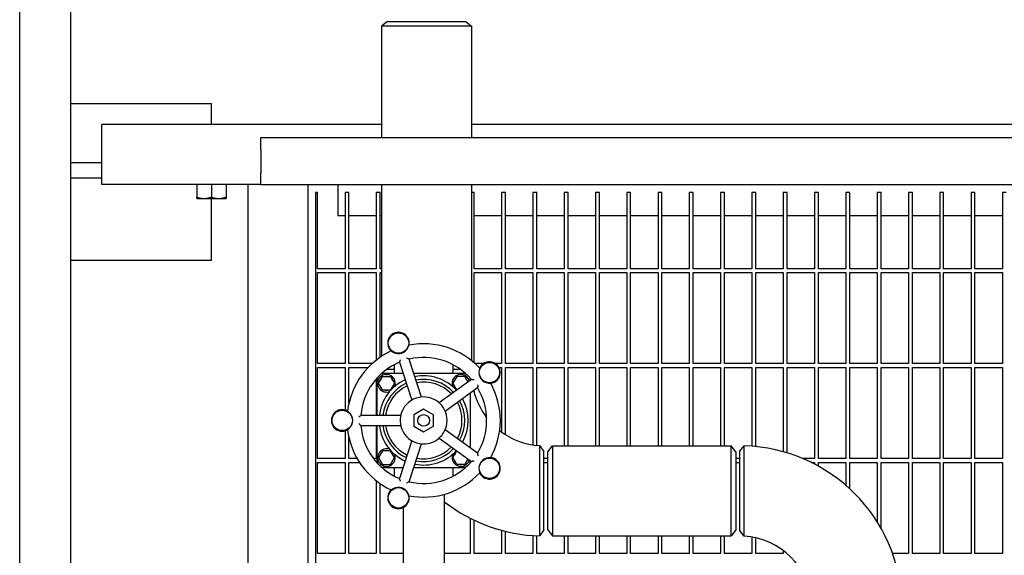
# Model space of a CAD drawing. Header units: inches. Extents: x 18 to 846, y -44 to 561.
# Tile 639 of 642: x 533 to 564, y 497 to 514. Entities that reach past the tile are written whole.
import ezdxf

# ---------------------------------------------------------------- set-up
doc = ezdxf.new("R2010")
doc.units = ezdxf.units.IN
doc.header["$LTSCALE"] = 24
doc.header["$MEASUREMENT"] = 0
doc.layers.add('Visible (ANSI)', color=7, linetype='Continuous', lineweight=30)

msp = doc.modelspace()

# ---------------------------------------------------------------- linework, layer by layer
at = {"layer": 'Visible (ANSI)'}
for p, q in [((532.55343, 450.0563), (532.55343, 522.79923)), ((534.17843, 516.6188), (534.17843, 450.0563)), ((544.30293, 514.1813), (544.11543, 514.03743)), ((546.99043, 514.03743), (544.11543, 514.03743)), ((544.11543, 514.03743), (544.11543, 510.4763)), ((544.30293, 514.1813), (546.80293, 514.1813)), ((546.80293, 514.1813), (546.99043, 514.03743)), ((546.99043, 514.03743), (546.99043, 510.4763)), ((538.67843, 511.5563), (534.17843, 511.5563)), ((538.67843, 510.8963), (538.67843, 511.5563)), ((544.11543, 510.8963), (535.17843, 510.8963)), ((535.17843, 508.9763), (535.17843, 510.8963)), ((580.17843, 510.8963), (546.99043, 510.8963)), ((540.25843, 510.4763), (579.75843, 510.4763)), ((540.25843, 510.1013), (540.25843, 510.4763)), ((540.25843, 510.1013), (540.25843, 509.3513)), ((534.17843, 509.6763), (535.17843, 509.6763)), ((540.25843, 508.9763), (540.25843, 509.3513)), ((535.17843, 509.1763), (534.17843, 509.1763)), ((540.25843, 508.9763), (535.17843, 508.9763)), ((538.20943, 508.9763), (538.20943, 508.57419)), ((538.67843, 508.9763), (538.67843, 508.57419)), ((539.14743, 508.9763), (539.14743, 508.57419)), ((540.25843, 508.9763), (539.83843, 508.9763)), ((539.83843, 508.9763), (539.83843, 479.55902)), ((540.25843, 508.9763), (579.75843, 508.9763)), ((541.75843, 508.9763), (541.75843, 476.22212)), ((542.71843, 508.9763), (542.71843, 507.9763)), ((544.11543, 508.9763), (544.11543, 503.49039)), ((546.99043, 508.9763), (546.99043, 503.35326)), ((542.00843, 508.7263), (542.00843, 476.0063)), ((542.07093, 508.7263), (542.00843, 508.7263)), ((542.07093, 506.2888), (542.07093, 508.7263)), ((543.07093, 508.7263), (542.94593, 508.7263)), ((542.94593, 508.7263), (542.94593, 506.2888)), ((543.07093, 506.2888), (543.07093, 508.7263)), ((544.07093, 508.7263), (543.94593, 508.7263)), ((543.94593, 508.7263), (543.94593, 506.2888)), ((544.07093, 506.2888), (544.07093, 508.7263)), ((547.07093, 508.7263), (546.99043, 508.7263)), ((547.07093, 506.2888), (547.07093, 508.7263)), ((548.07093, 508.7263), (547.94593, 508.7263)), ((547.94593, 508.7263), (547.94593, 506.2888)), ((548.07093, 506.2888), (548.07093, 508.7263)), ((549.07093, 508.7263), (548.94593, 508.7263)), ((548.94593, 508.7263), (548.94593, 506.2888)), ((549.07093, 506.2888), (549.07093, 508.7263)), ((550.07093, 508.7263), (549.94593, 508.7263)), ((549.94593, 508.7263), (549.94593, 506.2888)), ((550.07093, 506.2888), (550.07093, 508.7263)), ((551.07093, 508.7263), (550.94593, 508.7263)), ((550.94593, 508.7263), (550.94593, 506.2888)), ((551.07093, 506.2888), (551.07093, 508.7263)), ((552.07093, 508.7263), (551.94593, 508.7263)), ((551.94593, 508.7263), (551.94593, 506.2888)), ((552.07093, 506.2888), (552.07093, 508.7263)), ((553.07093, 508.7263), (552.94593, 508.7263)), ((552.94593, 508.7263), (552.94593, 506.2888)), ((553.07093, 506.2888), (553.07093, 508.7263)), ((554.07093, 508.7263), (553.94593, 508.7263)), ((553.94593, 508.7263), (553.94593, 506.2888)), ((554.07093, 506.2888), (554.07093, 508.7263)), ((555.07093, 508.7263), (554.94593, 508.7263)), ((554.94593, 508.7263), (554.94593, 506.2888)), ((555.07093, 506.2888), (555.07093, 508.7263)), ((556.07093, 508.7263), (555.94593, 508.7263)), ((555.94593, 508.7263), (555.94593, 506.2888)), ((556.07093, 506.2888), (556.07093, 508.7263)), ((557.07093, 508.7263), (556.94593, 508.7263)), ((556.94593, 508.7263), (556.94593, 506.2888)), ((557.07093, 506.2888), (557.07093, 508.7263)), ((558.07093, 508.7263), (557.94593, 508.7263)), ((557.94593, 508.7263), (557.94593, 506.2888)), ((558.07093, 506.2888), (558.07093, 508.7263)), ((559.07093, 508.7263), (558.94593, 508.7263)), ((558.94593, 508.7263), (558.94593, 506.2888)), ((559.07093, 506.2888), (559.07093, 508.7263)), ((560.07093, 508.7263), (559.94593, 508.7263)), ((559.94593, 508.7263), (559.94593, 506.2888)), ((560.07093, 506.2888), (560.07093, 508.7263)), ((561.07093, 508.7263), (560.94593, 508.7263)), ((560.94593, 508.7263), (560.94593, 506.2888)), ((561.07093, 506.2888), (561.07093, 508.7263)), ((562.07093, 508.7263), (561.94593, 508.7263)), ((561.94593, 508.7263), (561.94593, 506.2888)), ((562.07093, 506.2888), (562.07093, 508.7263)), ((563.07093, 508.7263), (562.94593, 508.7263)), ((562.94593, 508.7263), (562.94593, 506.2888)), ((563.07093, 506.2888), (563.07093, 508.7263)), ((564.07093, 508.7263), (563.94593, 508.7263)), ((563.94593, 508.7263), (563.94593, 506.2888)), ((538.20943, 508.5323), (538.44393, 508.5323)), ((538.44393, 508.5323), (538.91293, 508.5323)), ((538.67843, 506.5563), (538.67843, 508.5323)), ((538.91293, 508.5323), (539.14743, 508.5323)), ((542.94593, 507.9763), (542.71843, 507.9763)), ((543.94593, 507.9763), (543.07093, 507.9763)), ((544.11543, 507.9763), (544.07093, 507.9763)), ((547.94593, 507.9763), (547.07093, 507.9763)), ((548.94593, 507.9763), (548.07093, 507.9763)), ((549.94593, 507.9763), (549.07093, 507.9763)), ((550.94593, 507.9763), (550.07093, 507.9763)), ((551.94593, 507.9763), (551.07093, 507.9763)), ((552.94593, 507.9763), (552.07093, 507.9763)), ((553.94593, 507.9763), (553.07093, 507.9763)), ((554.94593, 507.9763), (554.07093, 507.9763)), ((555.94593, 507.9763), (555.07093, 507.9763)), ((556.94593, 507.9763), (556.07093, 507.9763)), ((557.94593, 507.9763), (557.07093, 507.9763)), ((558.94593, 507.9763), (558.07093, 507.9763)), ((559.94593, 507.9763), (559.07093, 507.9763)), ((560.94593, 507.9763), (560.07093, 507.9763)), ((561.94593, 507.9763), (561.07093, 507.9763)), ((562.94593, 507.9763), (562.07093, 507.9763)), ((563.94593, 507.9763), (563.07093, 507.9763)), ((534.17843, 506.5563), (538.67843, 506.5563)), ((542.94593, 506.2888), (542.07093, 506.2888)), ((542.07093, 503.25755), (542.07093, 506.1638)), ((542.07093, 506.1638), (542.94593, 506.1638)), ((542.94593, 506.1638), (542.94593, 503.25755)), ((543.94593, 506.2888), (543.07093, 506.2888)), ((543.07093, 503.25755), (543.07093, 506.1638)), ((543.07093, 506.1638), (543.94593, 506.1638)), ((543.94593, 506.1638), (543.94593, 503.36867)), ((544.11543, 506.2888), (544.07093, 506.2888)), ((544.07093, 503.46052), (544.07093, 506.1638)), ((544.07093, 506.1638), (544.11543, 506.1638)), ((547.94593, 506.2888), (547.07093, 506.2888)), ((547.07093, 503.28588), (547.07093, 506.1638)), ((547.07093, 506.1638), (547.94593, 506.1638)), ((547.94593, 506.1638), (547.94593, 503.25755)), ((548.94593, 506.2888), (548.07093, 506.2888)), ((548.07093, 503.25755), (548.07093, 506.1638)), ((548.07093, 506.1638), (548.94593, 506.1638)), ((548.94593, 506.1638), (548.94593, 503.25755)), ((549.94593, 506.2888), (549.07093, 506.2888)), ((549.07093, 503.25755), (549.07093, 506.1638)), ((549.07093, 506.1638), (549.94593, 506.1638)), ((549.94593, 506.1638), (549.94593, 503.25755)), ((550.94593, 506.2888), (550.07093, 506.2888)), ((550.07093, 503.25755), (550.07093, 506.1638)), ((550.07093, 506.1638), (550.94593, 506.1638)), ((550.94593, 506.1638), (550.94593, 503.25755)), ((551.94593, 506.2888), (551.07093, 506.2888)), ((551.07093, 503.25755), (551.07093, 506.1638)), ((551.07093, 506.1638), (551.94593, 506.1638)), ((551.94593, 506.1638), (551.94593, 503.25755)), ((552.94593, 506.2888), (552.07093, 506.2888)), ((552.07093, 503.25755), (552.07093, 506.1638)), ((552.07093, 506.1638), (552.94593, 506.1638)), ((552.94593, 506.1638), (552.94593, 503.25755)), ((553.94593, 506.2888), (553.07093, 506.2888)), ((553.07093, 503.25755), (553.07093, 506.1638)), ((553.07093, 506.1638), (553.94593, 506.1638)), ((553.94593, 506.1638), (553.94593, 503.25755)), ((554.94593, 506.2888), (554.07093, 506.2888)), ((554.07093, 503.25755), (554.07093, 506.1638)), ((554.07093, 506.1638), (554.94593, 506.1638)), ((554.94593, 506.1638), (554.94593, 503.25755)), ((555.94593, 506.2888), (555.07093, 506.2888)), ((555.07093, 503.25755), (555.07093, 506.1638)), ((555.07093, 506.1638), (555.94593, 506.1638)), ((555.94593, 506.1638), (555.94593, 503.25755)), ((556.94593, 506.2888), (556.07093, 506.2888)), ((556.07093, 503.25755), (556.07093, 506.1638)), ((556.07093, 506.1638), (556.94593, 506.1638)), ((556.94593, 506.1638), (556.94593, 503.25755)), ((557.94593, 506.2888), (557.07093, 506.2888)), ((557.07093, 503.25755), (557.07093, 506.1638)), ((557.07093, 506.1638), (557.94593, 506.1638)), ((557.94593, 506.1638), (557.94593, 503.25755)), ((558.94593, 506.2888), (558.07093, 506.2888)), ((558.07093, 503.25755), (558.07093, 506.1638)), ((558.07093, 506.1638), (558.94593, 506.1638)), ((558.94593, 506.1638), (558.94593, 503.25755)), ((559.94593, 506.2888), (559.07093, 506.2888)), ((559.07093, 503.25755), (559.07093, 506.1638)), ((559.07093, 506.1638), (559.94593, 506.1638)), ((559.94593, 506.1638), (559.94593, 503.25755)), ((560.94593, 506.2888), (560.07093, 506.2888)), ((560.07093, 503.25755), (560.07093, 506.1638)), ((560.07093, 506.1638), (560.94593, 506.1638)), ((560.94593, 506.1638), (560.94593, 503.25755)), ((561.94593, 506.2888), (561.07093, 506.2888)), ((561.07093, 503.25755), (561.07093, 506.1638)), ((561.07093, 506.1638), (561.94593, 506.1638)), ((561.94593, 506.1638), (561.94593, 503.25755)), ((562.94593, 506.2888), (562.07093, 506.2888)), ((562.07093, 503.25755), (562.07093, 506.1638)), ((562.07093, 506.1638), (562.94593, 506.1638)), ((562.94593, 506.1638), (562.94593, 503.25755)), ((563.94593, 506.2888), (563.07093, 506.2888)), ((563.07093, 503.25755), (563.07093, 506.1638)), ((563.07093, 506.1638), (563.94593, 506.1638)), ((563.94593, 506.1638), (563.94593, 503.25755)), ((544.68405, 503.29884), (545.07766, 502.08744)), ((545.38676, 502.18787), (544.99315, 503.39927)), ((542.94593, 503.25755), (542.07093, 503.25755)), ((542.07093, 500.2263), (542.07093, 503.13255)), ((542.07093, 503.13255), (542.94593, 503.13255)), ((542.94593, 503.13255), (542.94593, 501.77469)), ((543.81416, 503.25755), (543.07093, 503.25755)), ((543.07093, 501.991), (543.07093, 503.13255)), ((543.07093, 503.13255), (543.68585, 503.13255)), ((544.30293, 503.0663), (544.28755, 503.0781)), ((544.52097, 503.0663), (544.30293, 503.0663)), ((544.49865, 503.21018), (544.52097, 503.21018)), ((544.52097, 503.2221), (544.52097, 502.9413)), ((546.39597, 503.2221), (546.39597, 502.9413)), ((546.39597, 503.21018), (546.41828, 503.21018)), ((546.6457, 503.0663), (546.39597, 503.0663)), ((547.37257, 503.25755), (547.10277, 503.25755)), ((547.23108, 503.13255), (547.25822, 503.13255)), ((547.94593, 503.25755), (547.75125, 503.25755)), ((547.8656, 503.13255), (547.94593, 503.13255)), ((547.94593, 503.13255), (547.94593, 501.0719)), ((548.94593, 503.25755), (548.07093, 503.25755)), ((548.07093, 500.98726), (548.07093, 503.13255)), ((548.07093, 503.13255), (548.94593, 503.13255)), ((548.94593, 503.13255), (548.94593, 500.65906)), ((549.94593, 503.25755), (549.07093, 503.25755)), ((549.07093, 500.64298), (549.07093, 503.13255)), ((549.07093, 503.13255), (549.94593, 503.13255)), ((549.94593, 503.13255), (549.94593, 500.6288)), ((550.94593, 503.25755), (550.07093, 503.25755)), ((550.07093, 500.6288), (550.07093, 503.13255)), ((550.07093, 503.13255), (550.94593, 503.13255)), ((550.94593, 503.13255), (550.94593, 500.6288)), ((551.94593, 503.25755), (551.07093, 503.25755)), ((551.07093, 500.6288), (551.07093, 503.13255)), ((551.07093, 503.13255), (551.94593, 503.13255)), ((551.94593, 503.13255), (551.94593, 500.6288)), ((552.94593, 503.25755), (552.07093, 503.25755)), ((552.07093, 500.6288), (552.07093, 503.13255)), ((552.07093, 503.13255), (552.94593, 503.13255)), ((552.94593, 503.13255), (552.94593, 500.6288)), ((553.94593, 503.25755), (553.07093, 503.25755)), ((553.07093, 500.6288), (553.07093, 503.13255)), ((553.07093, 503.13255), (553.94593, 503.13255)), ((553.94593, 503.13255), (553.94593, 500.6288)), ((554.94593, 503.25755), (554.07093, 503.25755)), ((554.07093, 500.6288), (554.07093, 503.13255)), ((554.07093, 503.13255), (554.94593, 503.13255)), ((554.94593, 503.13255), (554.94593, 500.6288)), ((555.94593, 503.25755), (555.07093, 503.25755)), ((555.07093, 500.6288), (555.07093, 503.13255)), ((555.07093, 503.13255), (555.94593, 503.13255)), ((555.94593, 503.13255), (555.94593, 500.6164)), ((556.94593, 503.25755), (556.07093, 503.25755)), ((556.07093, 500.60539), (556.07093, 503.13255)), ((556.07093, 503.13255), (556.94593, 503.13255)), ((556.94593, 503.13255), (556.94593, 500.44087)), ((557.94593, 503.25755), (557.07093, 503.25755)), ((557.07093, 500.40434), (557.07093, 503.13255)), ((557.07093, 503.13255), (557.94593, 503.13255)), ((557.94593, 503.13255), (557.94593, 500.2263)), ((558.94593, 503.25755), (558.07093, 503.25755)), ((558.07093, 500.2263), (558.07093, 503.13255)), ((558.07093, 503.13255), (558.94593, 503.13255)), ((558.94593, 503.13255), (558.94593, 500.2263)), ((559.94593, 503.25755), (559.07093, 503.25755)), ((559.07093, 500.2263), (559.07093, 503.13255)), ((559.07093, 503.13255), (559.94593, 503.13255)), ((559.94593, 503.13255), (559.94593, 500.2263)), ((560.94593, 503.25755), (560.07093, 503.25755)), ((560.07093, 500.2263), (560.07093, 503.13255)), ((560.07093, 503.13255), (560.94593, 503.13255)), ((560.94593, 503.13255), (560.94593, 500.2263)), ((561.94593, 503.25755), (561.07093, 503.25755)), ((561.07093, 500.2263), (561.07093, 503.13255)), ((561.07093, 503.13255), (561.94593, 503.13255)), ((561.94593, 503.13255), (561.94593, 500.2263)), ((562.94593, 503.25755), (562.07093, 503.25755)), ((562.07093, 500.2263), (562.07093, 503.13255)), ((562.07093, 503.13255), (562.94593, 503.13255)), ((562.94593, 503.13255), (562.94593, 500.2263)), ((563.94593, 503.25755), (563.07093, 503.25755)), ((563.07093, 500.2263), (563.07093, 503.13255)), ((563.07093, 503.13255), (563.94593, 503.13255)), ((563.94593, 503.13255), (563.94593, 500.2263)), ((543.94593, 502.76885), (543.94593, 501.6038)), ((543.95847, 502.6913), (543.95847, 501.6038)), ((544.01838, 502.6288), (544.14467, 502.84755)), ((544.115, 502.79893), (544.11674, 502.79893)), ((544.14467, 502.84755), (544.39726, 502.84755)), ((544.80022, 502.9413), (544.20847, 502.9413)), ((544.39726, 502.84755), (544.52356, 502.6288)), ((546.70847, 502.9413), (545.14195, 502.9413)), ((546.98578, 502.75182), (545.9553, 502.00313)), ((546.51967, 502.84755), (546.39338, 502.6288)), ((546.77226, 502.84755), (546.51967, 502.84755)), ((546.80015, 502.9413), (546.70843, 502.9413)), ((546.8743, 502.67082), (546.77226, 502.84755)), ((544.14467, 502.41005), (544.01838, 502.6288)), ((544.39726, 502.41005), (544.14467, 502.41005)), ((544.52356, 502.6288), (544.39726, 502.41005)), ((546.14633, 501.7402), (547.17681, 502.48889)), ((546.39338, 502.6288), (546.5184, 502.41225)), ((547.07093, 502.34609), (547.07093, 502.41196)), ((546.95847, 500.55235), (546.95847, 502.33026)), ((545.45847, 501.80215), (545.14597, 501.62172)), ((545.77097, 501.62172), (545.45847, 501.80215)), ((544.72628, 501.6038), (543.45253, 501.6038)), ((545.14597, 501.62172), (545.14597, 501.26088)), ((545.77097, 501.26088), (545.77097, 501.62172)), ((542.94593, 501.10791), (542.94593, 500.2263)), ((543.45253, 501.2788), (544.72628, 501.2788)), ((543.94593, 501.2788), (543.94593, 500.2263)), ((543.95847, 501.2788), (543.95847, 500.1913)), ((545.14597, 501.26088), (545.45847, 501.08046)), ((545.45847, 501.08046), (545.77097, 501.26088)), ((547.17681, 500.39371), (546.14633, 501.1424)), ((543.07093, 500.2263), (543.07093, 500.89161)), ((545.07766, 500.79517), (544.68405, 499.58376)), ((545.9553, 500.87947), (546.98578, 500.13078)), ((544.14467, 500.47255), (544.01838, 500.2538)), ((544.39726, 500.47255), (544.14467, 500.47255)), ((544.52356, 500.2538), (544.39726, 500.47255)), ((544.99315, 499.48333), (545.38676, 500.69474)), ((546.39338, 500.2538), (546.5184, 500.47035)), ((549.16061, 500.63569), (549.30293, 500.4438)), ((549.42793, 500.4413), (549.5718, 500.6288)), ((549.5718, 500.6288), (549.5718, 497.7538)), ((549.5718, 500.6288), (555.28406, 500.6288)), ((555.28406, 497.7538), (555.28406, 500.6288)), ((555.42793, 500.4413), (555.28406, 500.6288)), ((555.55293, 500.4438), (555.6953, 500.62935)), ((542.94593, 500.2263), (542.07093, 500.2263)), ((543.33096, 500.2263), (543.07093, 500.2263)), ((543.94593, 500.2263), (543.85412, 500.2263)), ((544.01838, 500.2538), (544.14467, 500.03505)), ((544.39726, 500.03505), (544.52356, 500.2538)), ((546.51967, 500.03505), (546.39338, 500.2538)), ((546.8743, 500.21178), (546.77226, 500.03505)), ((549.30293, 497.9389), (549.30293, 500.4438)), ((549.42793, 500.2263), (549.30293, 500.2263)), ((549.42793, 497.9413), (549.42793, 500.4413)), ((555.42793, 500.4413), (555.42793, 497.9413)), ((555.55293, 500.2263), (555.42793, 500.2263)), ((555.55293, 500.4437), (555.55293, 497.9388)), ((557.94593, 500.2263), (557.56287, 500.2263)), ((558.94593, 500.2263), (558.07093, 500.2263)), ((559.94593, 500.2263), (559.07093, 500.2263)), ((560.94593, 500.2263), (560.07093, 500.2263)), ((561.94593, 500.2263), (561.07093, 500.2263)), ((562.94593, 500.2263), (562.07093, 500.2263)), ((563.94593, 500.2263), (563.07093, 500.2263)), ((542.07093, 497.19505), (542.07093, 500.1013)), ((542.07093, 500.1013), (542.94593, 500.1013)), ((542.94593, 500.1013), (542.94593, 497.19505)), ((543.07093, 497.19505), (543.07093, 500.1013)), ((543.07093, 500.1013), (543.40739, 500.1013)), ((544.14467, 500.03505), (544.39726, 500.03505)), ((544.20847, 499.9413), (544.80022, 499.9413)), ((544.52097, 499.9413), (544.52097, 499.6605)), ((545.14195, 499.9413), (546.70847, 499.9413)), ((546.39597, 499.9413), (546.39597, 499.6605)), ((546.77226, 500.03505), (546.51967, 500.03505)), ((549.30293, 500.1013), (549.42793, 500.1013)), ((555.42793, 500.1013), (555.55293, 500.1013)), ((557.83777, 500.1013), (557.94593, 500.1013)), ((557.94593, 500.1013), (557.94593, 500.0467)), ((558.07093, 499.97956), (558.07093, 500.1013)), ((558.07093, 500.1013), (558.94593, 500.1013)), ((558.94593, 500.1013), (558.94593, 499.3686)), ((559.07093, 499.25703), (559.07093, 500.1013)), ((559.07093, 500.1013), (559.94593, 500.1013)), ((559.94593, 500.1013), (559.94593, 498.20493)), ((560.07093, 497.99547), (560.07093, 500.1013)), ((560.07093, 500.1013), (560.94593, 500.1013)), ((560.94593, 500.1013), (560.94593, 497.19505)), ((561.07093, 497.19505), (561.07093, 500.1013)), ((561.07093, 500.1013), (561.94593, 500.1013)), ((561.94593, 500.1013), (561.94593, 497.19505)), ((562.07093, 497.19505), (562.07093, 500.1013)), ((562.07093, 500.1013), (562.94593, 500.1013)), ((562.94593, 500.1013), (562.94593, 497.19505)), ((563.07093, 497.19505), (563.07093, 500.1013)), ((563.07093, 500.1013), (563.94593, 500.1013)), ((563.94593, 500.1013), (563.94593, 497.19505)), ((543.94593, 499.51394), (543.94593, 497.19505)), ((544.07093, 497.19505), (544.07093, 499.42208)), ((546.11597, 499.08118), (546.11597, 496.6313)), ((544.80097, 498.65631), (544.80097, 496.6313)), ((546.94593, 498.31738), (546.94593, 497.19505)), ((547.07093, 497.19505), (547.07093, 498.25576)), ((549.30293, 497.9388), (549.16055, 497.75326)), ((549.42793, 497.9413), (549.5718, 497.7538)), ((555.42793, 497.9413), (555.28406, 497.7538)), ((555.69525, 497.74691), (555.55293, 497.9388)), ((547.94593, 497.93185), (547.94593, 497.19505)), ((548.07093, 497.19505), (548.07093, 497.89965)), ((548.94593, 497.7636), (548.94593, 497.19505)), ((549.07093, 497.19505), (549.07093, 497.75649)), ((549.5718, 497.7538), (555.28406, 497.7538)), ((549.94593, 497.7538), (549.94593, 497.19505)), ((550.07093, 497.19505), (550.07093, 497.7538)), ((550.94593, 497.7538), (550.94593, 497.19505)), ((551.07093, 497.19505), (551.07093, 497.7538)), ((551.94593, 497.7538), (551.94593, 497.19505)), ((552.07093, 497.19505), (552.07093, 497.7538)), ((552.94593, 497.7538), (552.94593, 497.19505)), ((553.07093, 497.19505), (553.07093, 497.7538)), ((553.94593, 497.7538), (553.94593, 497.19505)), ((554.07093, 497.19505), (554.07093, 497.7538)), ((554.94593, 497.7538), (554.94593, 497.19505)), ((555.07093, 497.19505), (555.07093, 497.7538)), ((555.94593, 497.71763), (555.94593, 497.19505)), ((556.07093, 497.19505), (556.07093, 497.69247)), ((542.94593, 497.19505), (542.07093, 497.19505)), ((543.94593, 497.19505), (543.07093, 497.19505)), ((544.80097, 497.19505), (544.07093, 497.19505)), ((546.94593, 497.19505), (546.11597, 497.19505)), ((547.94593, 497.19505), (547.07093, 497.19505)), ((548.94593, 497.19505), (548.07093, 497.19505)), ((549.94593, 497.19505), (549.07093, 497.19505)), ((550.94593, 497.19505), (550.07093, 497.19505)), ((551.94593, 497.19505), (551.07093, 497.19505)), ((552.94593, 497.19505), (552.07093, 497.19505)), ((553.94593, 497.19505), (553.07093, 497.19505)), ((554.94593, 497.19505), (554.07093, 497.19505)), ((555.94593, 497.19505), (555.07093, 497.19505)), ((556.94593, 497.19505), (556.07093, 497.19505)), ((556.94593, 497.28403), (556.94593, 497.19505)), ((560.94593, 497.19505), (560.43765, 497.19505)), ((561.94593, 497.19505), (561.07093, 497.19505)), ((562.94593, 497.19505), (562.07093, 497.19505)), ((563.94593, 497.19505), (563.07093, 497.19505))]:
    msp.add_line(p, q, dxfattribs=at)
for centre, radius in [((544.65502, 503.91405), 0.325), ((547.56191, 502.96954), 0.325), ((542.85847, 501.4413), 0.325), ((545.45847, 501.4413), 0.1875), ((547.56191, 499.91306), 0.325), ((544.65502, 498.96856), 0.325)]:
    msp.add_circle(centre, radius, dxfattribs=at)
for centre, radius, start, end in [((544.65502, 503.91405), 0.34467, 348.730099, 227.269901), ((545.45847, 501.4413), 2.45, 115.00566, 172.99434), ((544.65502, 503.91405), 0.33645, 239.578984, 336.421016), ((545.45847, 501.4413), 2.45, 43.00566, 100.99434), ((545.45847, 501.4413), 2.0125, 112.631409, 175.368591), ((545.45847, 501.4413), 2.0125, 40.631409, 103.368591), ((547.56191, 502.96954), 0.34467, 276.730099, 155.269901), ((547.56191, 502.96954), 0.33645, 167.578984, 264.421016), ((544.20847, 502.6913), 0.25, 147.582292, 180), ((544.27097, 502.6288), 0.28125, 337.795252, 292.204748), ((545.45847, 501.4413), 1.42427, 114.551344, 173.448656), ((544.27097, 502.6288), 0.22125, 141.37864, 158.62136), ((544.20847, 502.6913), 0.25, 90, 122.417708), ((544.27097, 502.6288), 0.22125, 81.37864, 98.62136), ((544.27097, 502.6288), 0.22125, 21.37864, 38.62136), ((545.45847, 501.4413), 1.42427, 42.551344, 101.448656), ((545.45847, 501.4413), 1.31108, 43.119769, 100.880231), ((545.45847, 501.4413), 1.22505, 43.622609, 100.377391), ((546.64597, 502.6288), 0.28125, 15.126137, 202.204748), ((546.64597, 502.6288), 0.22125, 141.37864, 158.62136), ((546.64597, 502.6288), 0.22125, 81.37864, 98.62136), ((546.70847, 502.6913), 0.25, 57.582292, 90), ((546.64597, 502.6288), 0.22125, 21.37864, 38.62136), ((546.70847, 502.6913), 0.25, 8.860487, 32.417708), ((544.27097, 502.6288), 0.22125, 201.37864, 218.62136), ((545.45847, 501.4413), 1.31108, 115.119769, 172.880231), ((544.27097, 502.6288), 0.22125, 261.37864, 278.62136), ((545.45847, 501.4413), 1.22505, 115.622609, 172.377391), ((544.27097, 502.6288), 0.22125, 321.37864, 338.62136), ((546.64597, 502.6288), 0.22125, 201.37864, 218.62136), ((549.30293, 502.9413), 2.31, 193.508207, 217.434747), ((545.45847, 501.4413), 2.0125, 328.631409, 31.368591), ((545.45847, 501.4413), 2.45, 331.00566, 28.99434), ((545.45847, 501.4413), 0.75, 115.734067, 172.265933), ((545.45847, 501.4413), 0.75, 100.265933, 115.734067), ((545.45847, 501.4413), 0.75, 43.734067, 100.265933), ((545.45847, 501.4413), 1.22505, 331.622609, 28.377391), ((545.45847, 501.4413), 1.31108, 331.119769, 28.880231), ((545.45847, 501.4413), 1.42427, 330.551344, 29.448656), ((542.85847, 501.4413), 0.34467, 60.730099, 299.269901), ((545.45847, 501.4413), 0.75, 28.265933, 43.734067), ((545.45847, 501.4413), 0.75, 331.734067, 28.265933), ((542.85847, 501.4413), 0.33645, 311.578984, 48.421016), ((545.45847, 501.4413), 0.75, 172.265933, 187.734067), ((545.45847, 501.4413), 2.45, 187.00566, 244.99434), ((545.45847, 501.4413), 2.0125, 184.631409, 247.368591), ((545.45847, 501.4413), 1.42427, 186.551344, 245.448656), ((545.45847, 501.4413), 1.31108, 187.119769, 244.880231), ((545.45847, 501.4413), 1.22505, 187.622609, 244.377391), ((545.45847, 501.4413), 0.75, 187.734067, 244.265933), ((545.45847, 501.4413), 0.75, 316.265933, 331.734067), ((549.30293, 502.9413), 2.31, 232.190507, 266.467728), ((545.45847, 501.4413), 0.75, 244.265933, 259.734067), ((545.45847, 501.4413), 0.75, 259.734067, 316.265933), ((544.27097, 500.2538), 0.28125, 67.795252, 22.204748), ((544.27097, 500.2538), 0.22125, 81.37864, 98.62136), ((545.45847, 501.4413), 1.42427, 258.551344, 317.448656), ((545.45847, 501.4413), 1.31108, 259.119769, 316.880231), ((545.45847, 501.4413), 1.22505, 259.622609, 316.377391), ((555.55293, 495.4413), 5.19, 1.571968, 88.428032), ((544.20847, 500.1913), 0.25, 180, 212.417708), ((544.27097, 500.2538), 0.22125, 141.37864, 158.62136), ((544.27097, 500.2538), 0.22125, 201.37864, 218.62136), ((544.27097, 500.2538), 0.22125, 21.37864, 38.62136), ((544.27097, 500.2538), 0.22125, 321.37864, 338.62136), ((546.64597, 500.2538), 0.28125, 157.795252, 344.873863), ((546.64597, 500.2538), 0.22125, 141.37864, 158.62136), ((546.64597, 500.2538), 0.22125, 201.37864, 218.62136), ((546.64597, 500.2538), 0.22125, 321.37864, 338.62136), ((546.70847, 500.1913), 0.25, 327.582292, 351.139513), ((547.56191, 499.91306), 0.33645, 95.578984, 192.421016), ((547.56191, 499.91306), 0.34467, 204.730099, 83.269901), ((544.20847, 500.1913), 0.25, 237.582292, 270), ((544.27097, 500.2538), 0.22125, 261.37864, 278.62136), ((545.45847, 501.4413), 2.0125, 256.631409, 319.368591), ((546.64597, 500.2538), 0.22125, 261.37864, 278.62136), ((546.70847, 500.1913), 0.25, 270, 302.417708), ((545.45847, 501.4413), 2.45, 259.00566, 316.99434), ((544.65502, 498.96856), 0.34467, 132.730099, 11.269901), ((544.65502, 498.96856), 0.33645, 23.578984, 120.421016), ((549.30293, 502.9413), 5.19, 232.116471, 268.428032), ((555.55293, 495.4413), 2.31, 3.532272, 86.467728)]:
    msp.add_arc(centre, radius, start, end, dxfattribs=at)
for points in [[(538.20943, 508.57419), (538.3351, 508.5323), (538.44393, 508.5323)], [(538.20943, 508.5323), (538.20943, 508.5323), (538.20943, 508.57419)], [(538.44393, 508.5323), (538.55276, 508.5323), (538.67843, 508.57419)], [(538.67843, 508.57419), (538.8041, 508.5323), (538.91293, 508.5323)], [(538.91293, 508.5323), (539.02176, 508.5323), (539.14743, 508.57419)], [(539.14743, 508.57419), (539.14743, 508.5323), (539.14743, 508.5323)]]:
    msp.add_rational_spline(points, [1, 1.0379548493, 1], degree=2, dxfattribs=at)
for points, knots in [([(544.42283, 503.66165), (544.42325, 503.66185), (544.42453, 503.66135), (544.42909, 503.65886), (544.43262, 503.65665), (544.44194, 503.65065), (544.44783, 503.64679), (544.46194, 503.63773), (544.47025, 503.63251), (544.48076, 503.62621), (544.48271, 503.62506), (544.48466, 503.62391)], [0.256029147, 0.256029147, 0.256029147, 0.256029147, 0.303466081, 0.303466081, 0.359721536, 0.359721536, 0.422672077, 0.422672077, 0.495531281, 0.495531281, 0.511919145, 0.511919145, 0.511919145, 0.511919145]), ([(544.96339, 503.77946), (544.96592, 503.78528), (544.96839, 503.79113), (544.97443, 503.80591), (544.97779, 503.81461), (544.98321, 503.82873), (544.98534, 503.83432), (544.98861, 503.84223), (544.9898, 503.84475), (544.99085, 503.84612), (544.99105, 503.8463), (544.99122, 503.84634)], [0.580991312, 0.580991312, 0.580991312, 0.580991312, 0.631248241, 0.631248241, 0.710233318, 0.710233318, 0.777125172, 0.777125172, 0.836433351, 0.836433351, 0.854846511, 0.854846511, 0.854846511, 0.854846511]), ([(544.68405, 503.29884), (544.68404, 503.29889), (544.6845, 503.29998), (544.68562, 503.30285), (544.68604, 503.30395), (544.6865, 503.30519)], [0, 0, 0, 0, 0.0434713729, 0.0434713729, 0.0637358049, 0.0637358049, 0.0637358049, 0.0637358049]), ([(544.6865, 503.30519), (544.68678, 503.30594), (544.68709, 503.30675), (544.68786, 503.30867), (544.68833, 503.30981), (544.68885, 503.31101)], [0, 0, 0, 0, 0.0122046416, 0.0122046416, 0.0272233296, 0.0272233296, 0.0272233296, 0.0272233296]), ([(544.68885, 503.31101), (544.68928, 503.31201), (544.68973, 503.31305), (544.69287, 503.32022), (544.69613, 503.32751), (544.70275, 503.34212), (544.70613, 503.34951), (544.71311, 503.36467), (544.71677, 503.37256), (544.72047, 503.38049), (544.72051, 503.38057), (544.72056, 503.38066)], [-0.213474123, -0.213474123, -0.213474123, -0.213474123, -0.200917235, -0.200917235, -0.130058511, -0.130058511, -0.065919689, -0.065919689, 0, 0, 0.00073204, 0.00073204, 0.00073204, 0.00073204]), ([(544.91552, 503.44401), (544.9156, 503.44396), (544.91568, 503.44392), (544.92744, 503.43741), (544.93925, 503.43082), (544.95879, 503.41978), (544.96706, 503.41506), (544.97701, 503.4093), (544.9797, 503.40772), (544.98211, 503.4063)], [-1.12932249, -1.12932249, -1.12932249, -1.12932249, -1.1286543, -1.1286543, -1.032789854, -1.032789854, -0.957765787, -0.957765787, -0.927258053, -0.927258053, -0.927258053, -0.927258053]), ([(544.98211, 503.4063), (544.98322, 503.40564), (544.98425, 503.40501), (544.98601, 503.4039), (544.98675, 503.40342), (544.98743, 503.40297)], [0, 0, 0, 0, 0.0147482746, 0.0147482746, 0.0272239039, 0.0272239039, 0.0272239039, 0.0272239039]), ([(544.98743, 503.40297), (544.98751, 503.40291), (544.9876, 503.40286), (544.98939, 503.40167), (544.99079, 503.40078), (544.99264, 503.39961), (544.99314, 503.3993), (544.99315, 503.39927)], [0.4131175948, 0.4131175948, 0.4131175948, 0.4131175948, 0.4146759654, 0.4146759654, 0.4470960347, 0.4470960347, 0.4777405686, 0.4777405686, 0.4777405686, 0.4777405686]), ([(547.25012, 503.11238), (547.25043, 503.11204), (547.25035, 503.11067), (547.24939, 503.10556), (547.24838, 503.10152), (547.24556, 503.09079), (547.2437, 503.08399), (547.23944, 503.06776), (547.23705, 503.05824), (547.23431, 503.0463), (547.23382, 503.04411), (547.23333, 503.04191)], [0.256027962, 0.256027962, 0.256027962, 0.256027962, 0.303473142, 0.303473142, 0.359745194, 0.359745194, 0.422728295, 0.422728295, 0.4956367, 0.4956367, 0.511914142, 0.511914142, 0.511914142, 0.511914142]), ([(546.98578, 502.75182), (546.98582, 502.75185), (546.98702, 502.75175), (546.99011, 502.75157), (546.99127, 502.75151), (546.99258, 502.75145)], [0, 0, 0, 0, 0.0437201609, 0.0437201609, 0.0637381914, 0.0637381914, 0.0637381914, 0.0637381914]), ([(546.99258, 502.75145), (546.99338, 502.75142), (546.99424, 502.75138), (546.99631, 502.75125), (546.99753, 502.75115), (546.99884, 502.75103)], [0, 0, 0, 0, 0.0122046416, 0.0122046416, 0.0272233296, 0.0272233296, 0.0272233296, 0.0272233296]), ([(546.99884, 502.75103), (546.99935, 502.75098), (546.99987, 502.75093), (547.00656, 502.75028), (547.01406, 502.74949), (547.02992, 502.74774), (547.03843, 502.74676), (547.05606, 502.74469), (547.06535, 502.74357), (547.07468, 502.74242), (547.07478, 502.7424), (547.07488, 502.74239)], [-0.213420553, -0.213420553, -0.213420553, -0.213420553, -0.207538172, -0.207538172, -0.138849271, -0.138849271, -0.070825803, -0.070825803, 0, 0, 0.000778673, 0.000778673, 0.000778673, 0.000778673]), ([(547.17856, 502.49547), (547.17832, 502.49461), (547.1781, 502.49381), (547.17755, 502.49175), (547.17729, 502.49069), (547.17693, 502.48928), (547.17684, 502.48891), (547.17681, 502.48889)], [0.4116232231, 0.4116232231, 0.4116232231, 0.4116232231, 0.4251808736, 0.4251808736, 0.4504118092, 0.4504118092, 0.4744256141, 0.4744256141, 0.4744256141, 0.4744256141]), ([(547.18009, 502.50156), (547.17981, 502.5003), (547.17953, 502.49912), (547.17901, 502.49712), (547.17878, 502.49626), (547.17856, 502.49547)], [0, 0, 0, 0, 0.0147482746, 0.0147482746, 0.0272239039, 0.0272239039, 0.0272239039, 0.0272239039]), ([(547.19537, 502.57654), (547.19536, 502.57644), (547.19534, 502.57634), (547.19373, 502.56806), (547.19212, 502.55984), (547.18898, 502.54406), (547.18743, 502.53641), (547.18419, 502.52061), (547.18248, 502.51247), (547.18068, 502.50424), (547.18038, 502.50286), (547.18009, 502.50156)], [-1.170993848, -1.170993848, -1.170993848, -1.170993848, -1.170211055, -1.170211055, -1.105988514, -1.105988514, -1.043767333, -1.043767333, -0.970046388, -0.970046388, -0.954437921, -0.954437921, -0.954437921, -0.954437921]), ([(547.5292, 502.63468), (547.53555, 502.63407), (547.54191, 502.63353), (547.55785, 502.63235), (547.56715, 502.63184), (547.58224, 502.63105), (547.58821, 502.63075), (547.59672, 502.63009), (547.59948, 502.62974), (547.60109, 502.62916), (547.60132, 502.62902), (547.6014, 502.62887)], [0.581001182, 0.581001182, 0.581001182, 0.581001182, 0.631503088, 0.631503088, 0.710456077, 0.710456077, 0.777323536, 0.777323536, 0.836617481, 0.836617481, 0.854862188, 0.854862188, 0.854862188, 0.854862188]), ([(543.08175, 501.69298), (543.07699, 501.6972), (543.07218, 501.70137), (543.05999, 501.71168), (543.05276, 501.71757), (543.04101, 501.72708), (543.03635, 501.73084), (543.02984, 501.73638), (543.02782, 501.73829), (543.02684, 501.7397), (543.02674, 501.73995), (543.02676, 501.74012)], [0.580996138, 0.580996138, 0.580996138, 0.580996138, 0.631372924, 0.631372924, 0.710342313, 0.710342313, 0.777222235, 0.777222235, 0.836523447, 0.836523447, 0.854854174, 0.854854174, 0.854854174, 0.854854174]), ([(543.386, 501.5438), (543.38605, 501.54385), (543.38611, 501.5439), (543.39508, 501.55228), (543.40413, 501.56067), (543.42007, 501.57533), (543.42728, 501.5819), (543.4368, 501.59047), (543.4398, 501.59315), (543.44244, 501.59548)], [-0.963116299, -0.963116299, -0.963116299, -0.963116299, -0.962750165, -0.962750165, -0.902454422, -0.902454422, -0.850501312, -0.850501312, -0.824120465, -0.824120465, -0.824120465, -0.824120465]), ([(543.44244, 501.59548), (543.44341, 501.59633), (543.44433, 501.59712), (543.44592, 501.59844), (543.44661, 501.599), (543.44725, 501.59951)], [0, 0, 0, 0, 0.0147482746, 0.0147482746, 0.0272239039, 0.0272239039, 0.0272239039, 0.0272239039]), ([(543.44725, 501.59951), (543.4481, 501.60018), (543.44887, 501.6008), (543.45143, 501.60288), (543.45248, 501.6038), (543.45253, 501.6038)], [0.4772228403, 0.4772228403, 0.4772228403, 0.4772228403, 0.5013776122, 0.5013776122, 0.5703092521, 0.5703092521, 0.5703092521, 0.5703092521]), ([(543.02676, 501.14248), (543.0267, 501.14294), (543.02757, 501.144), (543.03134, 501.14757), (543.03454, 501.15024), (543.04312, 501.15725), (543.04861, 501.16166), (543.06158, 501.17227), (543.06911, 501.17856), (543.07835, 501.18661), (543.08005, 501.18811), (543.08175, 501.18962)], [0.256029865, 0.256029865, 0.256029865, 0.256029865, 0.303461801, 0.303461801, 0.359707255, 0.359707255, 0.422638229, 0.422638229, 0.495467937, 0.495467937, 0.511922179, 0.511922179, 0.511922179, 0.511922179]), ([(543.44244, 501.28712), (543.44239, 501.28717), (543.44233, 501.28722), (543.43819, 501.29088), (543.43325, 501.29531), (543.42166, 501.30583), (543.41472, 501.31218), (543.40064, 501.32517), (543.39337, 501.33193), (543.38611, 501.3387), (543.38605, 501.33875), (543.386, 501.3388)], [-0.213641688, -0.213641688, -0.213641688, -0.213641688, -0.212811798, -0.212811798, -0.150256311, -0.150256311, -0.075100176, -0.075100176, 0, 0, 0.000564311, 0.000564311, 0.000564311, 0.000564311]), ([(543.44725, 501.2831), (543.44663, 501.28359), (543.44595, 501.28414), (543.44436, 501.28546), (543.44342, 501.28625), (543.44244, 501.28712)], [0, 0, 0, 0, 0.0122046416, 0.0122046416, 0.0272233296, 0.0272233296, 0.0272233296, 0.0272233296]), ([(543.45253, 501.2788), (543.45248, 501.2788), (543.45161, 501.27956), (543.44925, 501.2815), (543.44832, 501.28225), (543.44725, 501.2831)], [0, 0, 0, 0, 0.042975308, 0.042975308, 0.0637310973, 0.0637310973, 0.0637310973, 0.0637310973]), ([(549.16061, 500.63569), (549.16061, 500.63569), (549.1606, 500.61397), (549.16059, 500.51464), (549.16058, 500.42041), (549.16056, 500.17358), (549.16055, 500.02172), (549.16054, 499.66884), (549.16054, 499.46487), (549.16054, 499.05417), (549.16054, 498.84769), (549.16054, 498.46032), (549.16055, 498.28097), (549.16055, 497.99272), (549.16055, 497.88378), (549.16055, 497.77586), (549.16055, 497.75346), (549.16055, 497.75337)], [-3.14159265, -3.14159265, -3.14159265, -3.14159265, -2.84306953, -2.84306953, -2.44315297, -2.44315297, -2.04730492, -2.04730492, -1.61773044, -1.61773044, -1.1908901, -1.1908901, -0.74775686, -0.74775686, -0.30609723, -0.30609723, 0, 0, 0, 0]), ([(555.69525, 497.74691), (555.69525, 497.74691), (555.69525, 497.76555), (555.69527, 497.8623), (555.69528, 497.97152), (555.6953, 498.26527), (555.69531, 498.44949), (555.69532, 498.85549), (555.69532, 499.07699), (555.69532, 499.51162), (555.69531, 499.72448), (555.69531, 500.10031), (555.69531, 500.26298), (555.69531, 500.50441), (555.6953, 500.58376), (555.6953, 500.6244), (555.6953, 500.62927), (555.6953, 500.62923)], [-3.14159265, -3.14159265, -3.14159265, -3.14159265, -2.86492266, -2.86492266, -2.40917784, -2.40917784, -1.95396487, -1.95396487, -1.49882494, -1.49882494, -1.04590561, -1.04590561, -0.59274122, -0.59274122, -0.1436733, -0.1436733, 0, 0, 0, 0]), ([(547.07488, 500.14021), (547.07478, 500.1402), (547.07468, 500.14019), (547.06418, 500.13889), (547.0537, 500.13763), (547.03409, 500.13534), (547.02473, 500.13428), (547.00984, 500.13267), (547.00383, 500.13205), (546.99884, 500.13158)], [-1.114835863, -1.114835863, -1.114835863, -1.114835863, -1.114124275, -1.114124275, -1.04122279, -1.04122279, -0.971966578, -0.971966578, -0.919083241, -0.919083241, -0.919083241, -0.919083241]), ([(547.17681, 500.39371), (547.17685, 500.39368), (547.17713, 500.39251), (547.17791, 500.3895), (547.17821, 500.38839), (547.17856, 500.38713)], [0, 0, 0, 0, 0.0438217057, 0.0438217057, 0.0637391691, 0.0637391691, 0.0637391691, 0.0637391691]), ([(547.17856, 500.38713), (547.17878, 500.38636), (547.179, 500.38553), (547.17951, 500.38352), (547.1798, 500.38233), (547.18009, 500.38105)], [0, 0, 0, 0, 0.0122046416, 0.0122046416, 0.0272233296, 0.0272233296, 0.0272233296, 0.0272233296]), ([(547.18009, 500.38105), (547.18045, 500.37943), (547.18083, 500.3777), (547.18276, 500.36881), (547.18453, 500.36037), (547.18913, 500.3379), (547.19223, 500.32228), (547.19534, 500.30626), (547.19536, 500.30616), (547.19537, 500.30606)], [-0.224272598, -0.224272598, -0.224272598, -0.224272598, -0.203748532, -0.203748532, -0.123574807, -0.123574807, 0, 0, 0.000774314, 0.000774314, 0.000774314, 0.000774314]), ([(547.6014, 500.25373), (547.60118, 500.25333), (547.59985, 500.25298), (547.5947, 500.25231), (547.59054, 500.25202), (547.57948, 500.2514), (547.57244, 500.25106), (547.5557, 500.2501), (547.54591, 500.24943), (547.5337, 500.24835), (547.53145, 500.24814), (547.5292, 500.24792)], [0.256029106, 0.256029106, 0.256029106, 0.256029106, 0.303466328, 0.303466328, 0.359722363, 0.359722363, 0.422674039, 0.422674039, 0.495534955, 0.495534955, 0.511918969, 0.511918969, 0.511918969, 0.511918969]), ([(546.99258, 500.13115), (546.99143, 500.1311), (546.99039, 500.13105), (546.98716, 500.13087), (546.98583, 500.13075), (546.98578, 500.13078)], [0.4166312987, 0.4166312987, 0.4166312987, 0.4166312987, 0.4346079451, 0.4346079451, 0.481762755, 0.481762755, 0.481762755, 0.481762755]), ([(546.99884, 500.13158), (546.99756, 500.13146), (546.99635, 500.13136), (546.99428, 500.13123), (546.9934, 500.13118), (546.99258, 500.13115)], [0, 0, 0, 0, 0.0147482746, 0.0147482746, 0.0272239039, 0.0272239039, 0.0272239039, 0.0272239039]), ([(547.23333, 499.84069), (547.23471, 499.83444), (547.23617, 499.8282), (547.23998, 499.81266), (547.24237, 499.80366), (547.24627, 499.78908), (547.24783, 499.78332), (547.24983, 499.77503), (547.25035, 499.77231), (547.2503, 499.77061), (547.25023, 499.77035), (547.25012, 499.77023)], [0.581008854, 0.581008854, 0.581008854, 0.581008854, 0.631700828, 0.631700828, 0.710628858, 0.710628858, 0.777477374, 0.777477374, 0.836760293, 0.836760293, 0.854874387, 0.854874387, 0.854874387, 0.854874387]), ([(544.6865, 499.57741), (544.68599, 499.5788), (544.68553, 499.57999), (544.68445, 499.58274), (544.68404, 499.58372), (544.68405, 499.58376)], [0.4187937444, 0.4187937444, 0.4187937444, 0.4187937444, 0.4420840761, 0.4420840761, 0.4846304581, 0.4846304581, 0.4846304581, 0.4846304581]), ([(544.68885, 499.57159), (544.68833, 499.57277), (544.68787, 499.57389), (544.68711, 499.57582), (544.68679, 499.57665), (544.6865, 499.57741)], [0, 0, 0, 0, 0.0147482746, 0.0147482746, 0.0272239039, 0.0272239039, 0.0272239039, 0.0272239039]), ([(544.72056, 499.50194), (544.72051, 499.50203), (544.72047, 499.50212), (544.71698, 499.50961), (544.71352, 499.51705), (544.7069, 499.53142), (544.70368, 499.53844), (544.69703, 499.55311), (544.6936, 499.56076), (544.69009, 499.56873), (544.68945, 499.57021), (544.68885, 499.57159)], [-1.156707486, -1.156707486, -1.156707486, -1.156707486, -1.155975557, -1.155975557, -1.093745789, -1.093745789, -1.033015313, -1.033015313, -0.959969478, -0.959969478, -0.942527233, -0.942527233, -0.942527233, -0.942527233]), ([(544.48466, 499.25869), (544.47916, 499.25546), (544.4737, 499.25216), (544.46011, 499.24374), (544.45228, 499.23869), (544.43961, 499.23046), (544.43461, 499.22719), (544.42733, 499.22272), (544.4249, 499.22138), (544.42326, 499.2209), (544.42299, 499.22088), (544.42283, 499.22095)], [0.581000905, 0.581000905, 0.581000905, 0.581000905, 0.63149595, 0.63149595, 0.710449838, 0.710449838, 0.777317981, 0.777317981, 0.836612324, 0.836612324, 0.854861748, 0.854861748, 0.854861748, 0.854861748]), ([(544.98211, 499.4763), (544.98058, 499.4754), (544.97893, 499.47443), (544.97094, 499.46978), (544.9635, 499.46551), (544.94366, 499.45426), (544.92985, 499.44653), (544.91568, 499.43869), (544.9156, 499.43864), (544.91552, 499.43859)], [-0.224216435, -0.224216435, -0.224216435, -0.224216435, -0.202169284, -0.202169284, -0.122714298, -0.122714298, 0, 0, 0.000708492, 0.000708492, 0.000708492, 0.000708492]), ([(544.98743, 499.47964), (544.98676, 499.47919), (544.98604, 499.47872), (544.98429, 499.47762), (544.98324, 499.47697), (544.98211, 499.4763)], [0, 0, 0, 0, 0.0122046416, 0.0122046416, 0.0272233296, 0.0272233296, 0.0272233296, 0.0272233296]), ([(544.99315, 499.48333), (544.99313, 499.48328), (544.9921, 499.48267), (544.98949, 499.48099), (544.98852, 499.48036), (544.98743, 499.47964)], [0, 0, 0, 0, 0.0437127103, 0.0437127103, 0.0637381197, 0.0637381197, 0.0637381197, 0.0637381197]), ([(544.99122, 499.03627), (544.99077, 499.03636), (544.99003, 499.03751), (544.98781, 499.0422), (544.98624, 499.04606), (544.98223, 499.05639), (544.97974, 499.06297), (544.97366, 499.07857), (544.97001, 499.08767), (544.9652, 499.09896), (544.9643, 499.10105), (544.96339, 499.10314)], [0.256030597, 0.256030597, 0.256030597, 0.256030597, 0.303457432, 0.303457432, 0.359692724, 0.359692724, 0.422603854, 0.422603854, 0.495403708, 0.495403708, 0.511925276, 0.511925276, 0.511925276, 0.511925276])]:
    msp.add_open_spline(points, degree=3, knots=knots, dxfattribs=at)
msp.add_open_spline([(546.93409, 502.79897), (546.93754, 502.79897), (546.94085, 502.79897), (546.94402, 502.79897)], degree=3, dxfattribs=at)

doc.saveas('drawing.dxf')
